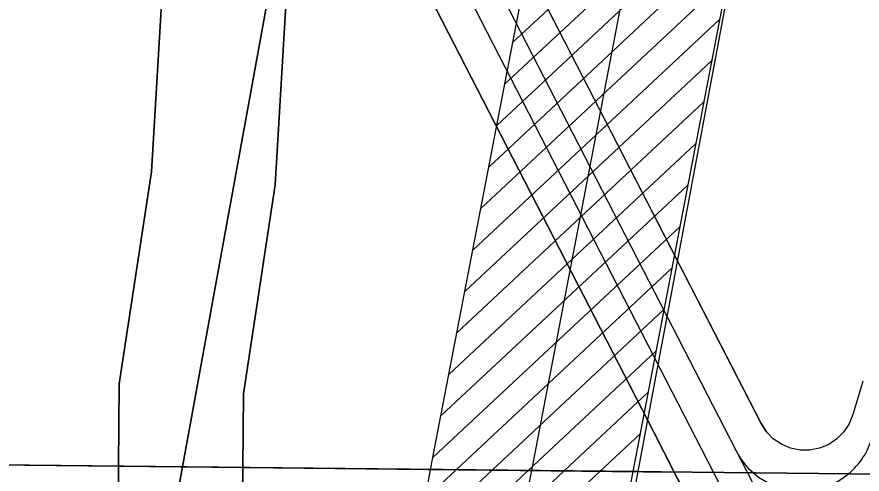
# Model space of a CAD drawing. Extents: x 419109 to 421295, y 4452223 to 4457798.
# Drawn here: x 419759.2 to 419929.3, y 4455013.5 to 4455105.5 of the extents above; entities that cross this region are included whole.
import ezdxf

# ---------------------------------------------------------------- set-up
doc = ezdxf.new("R2010")
doc.units = 0
for name, color, linetype in [('ADAKENARI', 7, 'Continuous'), ('KALDIRIM_FAT', 7, 'Continuous'), ('PAFTALAMA', 7, 'Continuous'), ('PL_AYA_PARK_DINLENME', 7, 'Continuous'), ('PL_KA_TARIM_ALANI', 7, 'Continuous'), ('TA_ENH_154', 7, 'Continuous'), ('TA_ENH_KORUMA', 7, 'Continuous'), ('TA_ENH_TARAMA', 7, 'Continuous'), ('TRFAT_PARKALANI', 7, 'Continuous')]:
    doc.layers.add(name, color=color, linetype=linetype)

msp = doc.modelspace()

# ---------------------------------------------------------------- linework, layer by layer
at = {"layer": 'ADAKENARI'}
for p, q in [((419842.91, 4455152.13), (419908.99, 4455023.71)), ((419824.84, 4455143.55), (419887.4, 4455021.96)), ((419786.36, 4455074.3), (419788.42, 4455109.34)), ((419811.24, 4455071.67), (419813.3, 4455106.69)), ((419779.83, 4455031.69), (419786.36, 4455074.3)), ((419804.81, 4455029.69), (419811.24, 4455071.67)), ((419779.71, 4455015.11), (419779.83, 4455031.69)), ((419929.46, 4455032.22), (419929.18, 4455031.3)), ((419929.18, 4455031.3), (419927.48, 4455025.48)), ((419804.71, 4455014.85), (419804.81, 4455029.69)), ((419927.48, 4455025.48), (419926.73, 4455023.64)), ((419908.99, 4455023.71), (419910.06, 4455022.05)), ((419926.73, 4455023.64), (419925.64, 4455021.99)), ((419887.4, 4455021.96), (419891.53, 4455013.93)), ((419911.45, 4455020.63), (419910.06, 4455022.05)), ((419925.64, 4455021.99), (419924.25, 4455020.58)), ((419913.08, 4455019.51), (419911.45, 4455020.63)), ((419914.91, 4455018.74), (419913.08, 4455019.51)), ((419924.25, 4455020.58), (419922.6, 4455019.48)), ((419916.85, 4455018.34), (419914.91, 4455018.74)), ((419918.83, 4455018.33), (419916.85, 4455018.34)), ((419920.77, 4455018.72), (419918.83, 4455018.33)), ((419922.6, 4455019.48), (419920.77, 4455018.72)), ((419779.57, 4454995.64), (419779.71, 4455015.11)), ((419804.57, 4454996.55), (419804.71, 4455014.85)), ((419891.53, 4455013.93), (419916.18, 4454966.03))]:
    msp.add_line(p, q, dxfattribs=at)
at = {"layer": 'KALDIRIM_FAT'}
for p, q in [((419836.23, 4455149.81), (419903.96, 4455018.18)), ((419830.51, 4455147.82), (419899.44, 4455013.85)), ((419903.96, 4455018.18), (419906.23, 4455013.78)), ((419899.44, 4455013.85), (419922.49, 4454969.07)), ((419906.23, 4455013.78), (419927.9, 4454971.67))]:
    msp.add_line(p, q, dxfattribs=at)
for start, end in [(309.6714, 343.7005), (207.2279, 229.1176), (229.1176, 309.6714)]:
    msp.add_arc((419917.12, 4455024.95), 14.79, start, end, dxfattribs=at)
at = {"layer": 'PAFTALAMA'}
msp.add_line((421266.41, 4454999.4), (419138.44, 4455021.89), dxfattribs=at)
msp.add_lwpolyline([(419168.18, 4457798.01), (419138.44, 4455021.89), (421266.41, 4454999.4), (421295.36, 4457775.52)], dxfattribs=at)
at = {"layer": 'PL_AYA_PARK_DINLENME'}
for p, q in [((419779.71, 4455015.11), (419804.71, 4455014.85)), ((419804.71, 4455014.85), (419779.71, 4455015.11)), ((419792.54, 4455014.98), (419884.24, 4455014.01)), ((419884.24, 4455014.01), (419792.54, 4455014.98)), ((419804.71, 4455014.85), (419891.53, 4455013.93)), ((419891.53, 4455013.93), (419804.71, 4455014.85))]:
    msp.add_line(p, q, dxfattribs=at)
for points in [[(419804.4, 4455678.61), (419776.71, 4455623), (419768.21, 4455605.99), (419766.74, 4455602.8), (419765.22, 4455598.83), (419763.96, 4455594.76), (419762.97, 4455590.63), (419762.84, 4455589.82), (419762.4, 4455587.24), (419762.26, 4455586.44), (419761.82, 4455582.21), (419761.65, 4455577.95), (419761.75, 4455574.44), (419762.54, 4455561.28), (419771.07, 4455418.55), (419772.93, 4455400.8), (419770.22, 4455288.15), (419798.46, 4455144.95), (419791.07, 4455126.52), (419788.42, 4455109.34), (419786.36, 4455074.3), (419779.83, 4455031.69), (419779.71, 4455015.11)], [(419794.56, 4455425.51), (419778.68, 4455323.91), (419819.96, 4455165.16), (419792.54, 4455014.98)], [(419884.24, 4455014.01), (419916.83, 4455187.99), (419837.29, 4455197.86), (419804.18, 4455325.18), (419819.77, 4455424.95)], [(419804.71, 4455014.85), (419804.81, 4455029.69), (419811.24, 4455071.67), (419813.3, 4455106.69), (419815.34, 4455119.87), (419824.84, 4455143.55), (419823.83, 4455145.49), (419822.71, 4455151.21), (419795.28, 4455290.29), (419797.57, 4455385.64)], [(419929.46, 4455032.22), (419929.18, 4455031.3), (419927.48, 4455025.48), (419926.73, 4455023.64), (419925.64, 4455021.99), (419924.25, 4455020.58), (419922.6, 4455019.48), (419920.77, 4455018.72), (419918.83, 4455018.33), (419916.85, 4455018.34), (419914.91, 4455018.74), (419913.08, 4455019.51), (419911.45, 4455020.63), (419910.06, 4455022.05), (419908.99, 4455023.71), (419842.91, 4455152.13), (419836.87, 4455182.74), (419902.86, 4455185.32), (419931.39, 4455154.69)], [(419891.53, 4455013.93), (419887.4, 4455021.96), (419824.84, 4455143.55), (419815.34, 4455119.87), (419813.3, 4455106.69), (419811.24, 4455071.67), (419804.81, 4455029.69), (419804.71, 4455014.85)], [(419792.54, 4455014.98), (419783.44, 4454965.14), (419618.35, 4454925.46), (419646.92, 4454819.1), (419672.32, 4454669.87), (419699.63, 4454639.15), (419727.01, 4454653.21), (419728.99, 4454654.25), (419730.96, 4454655.31), (419732.9, 4454656.41), (419734.84, 4454657.53), (419736.75, 4454658.68), (419738.65, 4454659.86), (419740.53, 4454661.07), (419742.39, 4454662.31), (419719.21, 4454692.39), (419695.82, 4454829.8), (419679.96, 4454888.84), (419869.31, 4454934.36), (419884.24, 4455014.01)], [(419779.71, 4455015.11), (419779.57, 4454995.64), (419780.58, 4454982.99), (419781.3, 4454974.08), (419766.31, 4454938.21), (419800.16, 4454954.39), (419806.7, 4454970.04), (419805.5, 4454984.99), (419804.57, 4454996.55), (419804.71, 4455014.85)], [(419804.71, 4455014.85), (419804.57, 4454996.55), (419805.5, 4454984.99), (419806.7, 4454970.04), (419800.16, 4454954.39), (419816.87, 4454943.14), (419816.02, 4454916.03), (419827.45, 4454891.89), (419846.49, 4454896.07), (419877.23, 4454902.84), (419938.46, 4454916.31), (419916.18, 4454966.03), (419891.53, 4455013.93)]]:
    msp.add_lwpolyline(points, dxfattribs=at)
at = {"layer": 'PL_KA_TARIM_ALANI'}
for points in [[(419792.54, 4455014.98), (419819.96, 4455165.16), (419778.68, 4455323.91), (419794.56, 4455425.51), (419783.44, 4455525.52), (419756.46, 4455592.19), (419823.13, 4455660.45), (419824.72, 4455719.19), (419900.92, 4456001.76), (419869.84, 4456009.19), (419715.18, 4456046.21), (419743.76, 4456181.14), (419781.86, 4456219.24), (419851.71, 4456390.68), (419896.15, 4456444.66), (419972.35, 4456528.79), (420021.56, 4456763.74), (420013.63, 4456854.22), (420016.8, 4456927.25), (420027.91, 4457006.62), (420158.52, 4456994.43), (420142.12, 4457086.4)], [(419159.16, 4456956.55), (419138.44, 4455021.89), (419792.54, 4455014.98)], [(419792.54, 4455014.98), (419138.44, 4455021.89), (419136.29, 4454820.53)], [(419136.29, 4454820.53), (419154.81, 4454777.82), (419178.62, 4454707.97), (419170.68, 4454633.36), (419388.17, 4454654), (419646.92, 4454819.1), (419618.35, 4454925.46), (419783.44, 4454965.14), (419792.54, 4455014.98)]]:
    msp.add_lwpolyline(points, dxfattribs=at)
at = {"layer": 'TA_ENH_154'}
for points in [[(419862.83, 4455014.24), (420170.14, 4456613.6), (420230.68, 4456928.68), (420176.89, 4457440.84), (420133.44, 4457787.81)], [(421244.23, 4452871.73), (420603.45, 4452866.93), (420104.11, 4452747.15), (419709.07, 4452649.72), (419353.3, 4452559.56), (419284.53, 4452601.29), (419287.68, 4452599.87), (419484.08, 4452691.72), (419833.95, 4454863.94), (419862.83, 4455014.24)]]:
    msp.add_lwpolyline(points, dxfattribs=at)
at = {"layer": 'TA_ENH_KORUMA'}
for p, q in [((419842.5, 4455014.45), (420150.5, 4456617.38)), ((419814.25, 4454867.42), (419842.5, 4455014.45))]:
    msp.add_line(p, q, dxfattribs=at)
for points in [[(420153.62, 4457787.6), (420196.76, 4457443.12), (420250.88, 4456927.82), (420189.78, 4456609.83), (419883.15, 4455014.02)], [(419883.15, 4455014.02), (419853.65, 4454860.46), (419502.14, 4452678.09), (419329.55, 4452597.37), (419356.51, 4452581.01), (419704.22, 4452669.12), (420099.38, 4452766.58), (420601.01, 4452886.92), (421244.44, 4452891.74)]]:
    msp.add_lwpolyline(points, dxfattribs=at)
at = {"layer": 'TA_ENH_TARAMA'}
for p, q in [((419858.99, 4455100.3), (419908.65, 4455146.7)), ((419857.39, 4455091.96), (419907.04, 4455138.36)), ((419855.79, 4455083.62), (419905.44, 4455130.02)), ((419854.19, 4455075.27), (419903.84, 4455121.68)), ((419852.58, 4455066.93), (419902.23, 4455113.33)), ((419850.98, 4455058.59), (419900.63, 4455104.99)), ((419849.38, 4455050.25), (419899.03, 4455096.65)), ((419847.77, 4455041.91), (419897.43, 4455088.31)), ((419846.17, 4455033.56), (419895.82, 4455079.97)), ((419844.57, 4455025.22), (419894.22, 4455071.62)), ((419842.97, 4455016.88), (419892.62, 4455063.28)), ((419847.63, 4455014.4), (419891.01, 4455054.94)), ((419854.87, 4455014.32), (419889.41, 4455046.6)), ((419862.12, 4455014.24), (419887.81, 4455038.25)), ((419869.36, 4455014.17), (419886.21, 4455029.91)), ((419876.6, 4455014.09), (419884.6, 4455021.57)), ((419834.95, 4454975.17), (419876.6, 4455014.09)), ((419836.55, 4454983.51), (419869.36, 4455014.17)), ((419838.16, 4454991.85), (419862.12, 4455014.24)), ((419839.76, 4455000.19), (419854.87, 4455014.32)), ((419841.36, 4455008.54), (419847.63, 4455014.4))]:
    msp.add_line(p, q, dxfattribs=at)
at = {"layer": 'TRFAT_PARKALANI'}
for p, q in [((419801.16, 4455105.16), (419801.16, 4455105.16)), ((419867.93, 4455104.74), (419867.93, 4455104.74)), ((419912.19, 4455104.85), (419912.19, 4455104.85)), ((419923.2, 4455104.64), (419923.2, 4455104.64)), ((419808.08, 4455103), (419808.08, 4455103)), ((419844.22, 4455102.74), (419844.22, 4455102.74)), ((419908.43, 4455102.03), (419908.43, 4455102.03)), ((419793.31, 4455100.4), (419793.31, 4455100.4)), ((419829.44, 4455100.14), (419829.44, 4455100.14)), ((419876.35, 4455100.88), (419876.35, 4455100.88)), ((419893.66, 4455099.43), (419893.66, 4455099.43)), ((419814.67, 4455097.53), (419814.67, 4455097.53)), ((419821.65, 4455096.76), (419821.65, 4455096.76)), ((419878.88, 4455096.82), (419878.88, 4455096.82)), ((419881.84, 4455097.21), (419881.84, 4455097.21)), ((419912.25, 4455096.93), (419912.25, 4455096.93)), ((419807.32, 4455094.68), (419807.32, 4455094.68)), ((419896.61, 4455094.61), (419896.61, 4455094.61)), ((419825.15, 4455092.82), (419825.15, 4455092.82)), ((419836.42, 4455094.15), (419836.42, 4455094.15)), ((419915.09, 4455093.05), (419915.09, 4455093.05)), ((419799.97, 4455091.42), (419799.97, 4455091.42)), ((419836.11, 4455091.16), (419836.11, 4455091.16)), ((419798.56, 4455090.38), (419798.56, 4455090.38)), ((419900.32, 4455090.45), (419900.32, 4455090.45)), ((419926.15, 4455089.4), (419926.15, 4455089.4)), ((419821.33, 4455088.55), (419821.33, 4455088.55)), ((419885.54, 4455087.84), (419885.54, 4455087.84)), ((419849.5, 4455087.14), (419849.5, 4455087.14)), ((419795.83, 4455085.04), (419795.83, 4455085.04)), ((419903.3, 4455084.33), (419903.3, 4455084.33)), ((419806.63, 4455082.44), (419806.63, 4455082.44)), ((419813.66, 4455083.18), (419813.66, 4455083.18)), ((419879.23, 4455082.44), (419879.23, 4455082.44)), ((419921.75, 4455084.07), (419921.75, 4455084.07)), ((419819.04, 4455081.99), (419819.04, 4455081.99)), ((419842.77, 4455082.18), (419842.77, 4455082.18)), ((419906.98, 4455081.47), (419906.98, 4455081.47)), ((419791.86, 4455079.83), (419791.86, 4455079.83)), ((419827.99, 4455079.57), (419827.99, 4455079.57)), ((419892.2, 4455078.86), (419892.2, 4455078.86)), ((419927.64, 4455078.65), (419927.64, 4455078.65)), ((419813.22, 4455076.97), (419813.22, 4455076.97)), ((419832.95, 4455074.46), (419832.95, 4455074.46)), ((419891.8, 4455074.69), (419891.8, 4455074.69)), ((419893.14, 4455074.91), (419893.14, 4455074.91)), ((419923.55, 4455074.63), (419923.55, 4455074.63)), ((419928.41, 4455075.09), (419928.41, 4455075.09)), ((419849.43, 4455073.2), (419849.43, 4455073.2)), ((419907.91, 4455072.31), (419907.91, 4455072.31)), ((419913.64, 4455072.49), (419913.64, 4455072.49)), ((419798.52, 4455070.85), (419798.52, 4455070.85)), ((419834.65, 4455070.59), (419834.65, 4455070.59)), ((419847.72, 4455071.85), (419847.72, 4455071.85)), ((419898.86, 4455069.88), (419898.86, 4455069.88)), ((419809.86, 4455068.08), (419809.86, 4455068.08)), ((419819.88, 4455067.99), (419819.88, 4455067.99)), ((419794.22, 4455065.76), (419794.22, 4455065.76)), ((419840.61, 4455066.63), (419840.61, 4455066.63)), ((419786.94, 4455064.53), (419786.94, 4455064.53)), ((419856.09, 4455064.22), (419856.09, 4455064.22)), ((419920.3, 4455063.51), (419920.3, 4455063.51)), ((419805.18, 4455061.87), (419805.18, 4455061.87)), ((419841.31, 4455061.61), (419841.31, 4455061.61)), ((419864.95, 4455060.95), (419864.95, 4455060.95)), ((419905.53, 4455060.9), (419905.53, 4455060.9)), ((419790.41, 4455059.27), (419790.41, 4455059.27)), ((419826.54, 4455059.01), (419826.54, 4455059.01)), ((419830.34, 4455059.68), (419830.34, 4455059.68)), ((419890.53, 4455060.14), (419890.53, 4455060.14)), ((419814.7, 4455057.37), (419814.7, 4455057.37)), ((419829.12, 4455056.98), (419829.12, 4455056.98)), ((419918.75, 4455058.13), (419918.75, 4455058.13)), ((419811.77, 4455056.4), (419811.77, 4455056.4)), ((419862.75, 4455055.24), (419862.75, 4455055.24)), ((419926.96, 4455054.53), (419926.96, 4455054.53)), ((419844.24, 4455052.16), (419844.24, 4455052.16)), ((419847.98, 4455052.63), (419847.98, 4455052.63)), ((419904.44, 4455052.61), (419904.44, 4455052.61)), ((419912.19, 4455051.92), (419912.19, 4455051.92)), ((419797.07, 4455050.29), (419797.07, 4455050.29)), ((419833.2, 4455050.03), (419833.2, 4455050.03)), ((419859.02, 4455049.55), (419859.02, 4455049.55)), ((419897.41, 4455049.32), (419897.41, 4455049.32)), ((419907.26, 4455048.49), (419907.26, 4455048.49)), ((419919.21, 4455050.01), (419919.21, 4455050.01)), ((419782.3, 4455047.68), (419782.3, 4455047.68)), ((419818.43, 4455047.42), (419818.43, 4455047.42)), ((419790.75, 4455046.07), (419790.75, 4455046.07)), ((419869.41, 4455046.26), (419869.41, 4455046.26)), ((419805.52, 4455043.46), (419805.52, 4455043.46)), ((419854.64, 4455043.65), (419854.64, 4455043.65)), ((419918.85, 4455042.94), (419918.85, 4455042.94)), ((419803.73, 4455041.31), (419803.73, 4455041.31)), ((419839.86, 4455041.05), (419839.86, 4455041.05)), ((419856.06, 4455040.43), (419856.06, 4455040.43)), ((419904.07, 4455040.34), (419904.07, 4455040.34)), ((419788.96, 4455038.7), (419788.96, 4455038.7)), ((419802.39, 4455038.33), (419802.39, 4455038.33)), ((419825.09, 4455038.44), (419825.09, 4455038.44)), ((419811.23, 4455037.67), (419811.23, 4455037.67)), ((419841.64, 4455037.38), (419841.64, 4455037.38)), ((419876.07, 4455037.28), (419876.07, 4455037.28)), ((419901.83, 4455037.84), (419901.83, 4455037.84)), ((419810.32, 4455035.84), (419810.32, 4455035.84)), ((419820.22, 4455036.47), (419820.22, 4455036.47)), ((419826, 4455035.06), (419826, 4455035.06)), ((419861.3, 4455034.67), (419861.3, 4455034.67)), ((419880.41, 4455034.75), (419880.41, 4455034.75)), ((419925.51, 4455033.96), (419925.51, 4455033.96)), ((419846.52, 4455032.07), (419846.52, 4455032.07)), ((419788.14, 4455031.29), (419788.14, 4455031.29)), ((419795.62, 4455029.73), (419795.62, 4455029.73)), ((419844.57, 4455030.79), (419844.57, 4455030.79)), ((419855.54, 4455029.85), (419855.54, 4455029.85)), ((419910.73, 4455031.36), (419910.73, 4455031.36)), ((419915.73, 4455030.31), (419915.73, 4455030.31)), ((419790.9, 4455028.69), (419790.9, 4455028.69)), ((419831.75, 4455029.46), (419831.75, 4455029.46)), ((419882.73, 4455028.3), (419882.73, 4455028.3)), ((419780.85, 4455027.12), (419780.85, 4455027.12)), ((419808.73, 4455026.83), (419808.73, 4455026.83)), ((419816.98, 4455026.86), (419816.98, 4455026.86)), ((419870.32, 4455027.25), (419870.32, 4455027.25)), ((419867.96, 4455025.69), (419867.96, 4455025.69)), ((419802.04, 4455023.77), (419802.04, 4455023.77)), ((419853.18, 4455023.09), (419853.18, 4455023.09)), ((419808.62, 4455022.9), (419808.62, 4455022.9)), ((419917.4, 4455022.38), (419917.4, 4455022.38)), ((419922.71, 4455022.3), (419922.71, 4455022.3)), ((419802.28, 4455020.75), (419802.28, 4455020.75)), ((419838.41, 4455020.48), (419838.41, 4455020.48)), ((419787.51, 4455018.14), (419787.51, 4455018.14)), ((419823.64, 4455017.88), (419823.64, 4455017.88)), ((419874.62, 4455016.71), (419874.62, 4455016.71)), ((419808.87, 4455015.27), (419808.87, 4455015.27)), ((419822.53, 4455015.37), (419822.53, 4455015.37)), ((419852.94, 4455015.08), (419852.94, 4455015.08)), ((419859.85, 4455014.11), (419859.85, 4455014.11)), ((419871.51, 4455014.24), (419871.51, 4455014.24))]:
    msp.add_line(p, q, dxfattribs=at)

doc.saveas('drawing.dxf')
